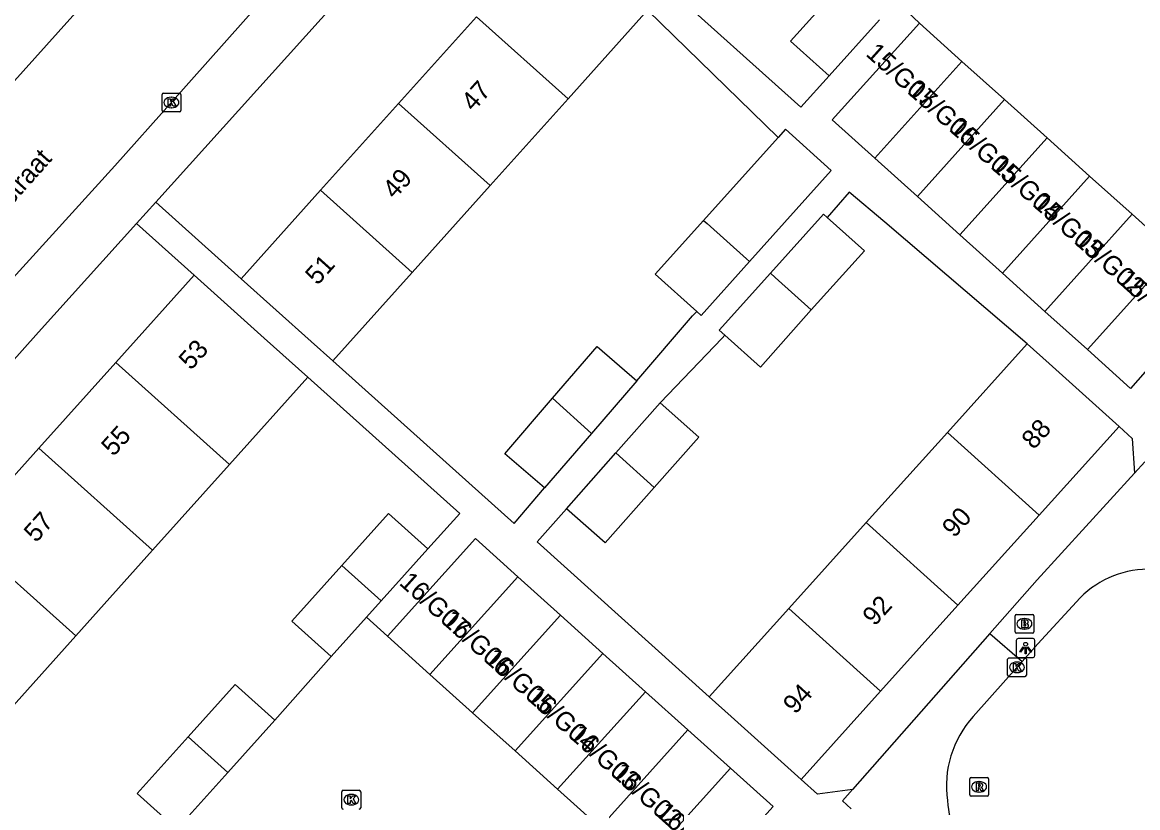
# Model space of a CAD drawing. Extents: x 159040 to 160094, y 381214 to 382518.
# Drawn here: x 159439.8 to 159499.2, y 382022.2 to 382064.1 of the extents above; entities that cross this region are included whole.
import ezdxf

# ---------------------------------------------------------------- set-up
doc = ezdxf.new("R2010")
doc.units = 0
for name, color, linetype in [('IMGEO_Brandkraan', 7, 'Continuous'), ('IMGEO_Kolk', 7, 'Continuous'), ('IMGEO_Lichtpunt', 7, 'Continuous'), ('IMGEO_Openbare_ruimte_label', 7, 'Continuous'), ('IMGEO_Pand', 7, 'Continuous'), ('IMGEO_Pand_nummerreeks', 7, 'Continuous'), ('IMGEO_Rijbaan_lokaal_open', 7, 'Continuous'), ('IMGEO_Rioolput', 7, 'Continuous'), ('IMGEO_Voetpad_open', 7, 'Continuous')]:
    doc.layers.add(name, color=color, linetype=linetype)

msp = doc.modelspace()

# ---------------------------------------------------------------- linework, layer by layer
at = {"layer": 'IMGEO_Brandkraan'}
for p, q in [((159492.676, 382031.605), (159492.676, 382032.457)), ((159492.751, 382032.531), (159493.603, 382032.531)), ((159493.677, 382032.457), (159493.677, 382031.605)), ((159493.187, 382031.751), (159493.162, 382031.751)), ((159493.164, 382032.311), (159493.189, 382032.311)), ((159493.603, 382031.531), (159492.751, 382031.531))]:
    msp.add_line(p, q, dxfattribs=at)
for points in [[(159492.676, 382031.605), (159492.676, 382032.457)], [(159492.751, 382032.531), (159493.603, 382032.531)], [(159493.677, 382032.457), (159493.677, 382031.605)], [(159493.024, 382032.231), (159493.024, 382031.831), (159493.237, 382031.831)], [(159493.255, 382032.231), (159493.024, 382032.231)], [(159493.203, 382032.15), (159493.149, 382032.15), (159493.149, 382032.074)], [(159493.149, 382032.074), (159493.202, 382032.074)], [(159493.211, 382031.998), (159493.149, 382031.998), (159493.149, 382031.917)], [(159493.149, 382031.917), (159493.211, 382031.917)], [(159493.603, 382031.531), (159492.751, 382031.531)]]:
    msp.add_lwpolyline(points, dxfattribs=at)
for centre, radius, start, end in [((159492.753, 382032.455), 0.0765, 91.55205, 178.44795), ((159492.753, 382032.455), 0.0765, 91.55205, 178.44795), ((159493.601, 382032.455), 0.0765, 1.55205, 88.44795), ((159493.601, 382032.455), 0.0765, 1.55205, 88.44795), ((159493.204, 382032.112), 0.0379, 267.82845, 90.93552), ((159493.212, 382031.957), 0.0404, 269.87594, 90.50774), ((159493.243, 382032.082), 0.251, 268.66757, 293.53466), ((159493.259, 382032.086), 0.145, 59.4692, 91.53667), ((159493.284, 382032.133), 0.0922, 285.51372, 58.15012), ((159493.289, 382031.941), 0.105, 301.31148, 78.98903), ((159492.753, 382031.607), 0.0765, 181.55205, 268.44795), ((159492.753, 382031.607), 0.0765, 181.55205, 268.44795), ((159493.601, 382031.607), 0.0765, 271.55205, 358.44795), ((159493.601, 382031.607), 0.0765, 271.55205, 358.44795)]:
    msp.add_arc(centre, radius, start, end, dxfattribs=at)
for centre, major_axis, ratio, start_param, end_param in [((159493.163, 382032.031), (-0.387, 0.002), 0.722429, 4.712389, 7.853982), ((159493.188, 382032.031), (-0.39, 0.002), 0.717154, 1.570796, 4.712389)]:
    msp.add_ellipse(centre, major_axis=major_axis, ratio=ratio, start_param=start_param, end_param=end_param, dxfattribs=at)
at = {"layer": 'IMGEO_Kolk'}
for p, q in [((159447.264, 382059.372), (159447.264, 382060.224)), ((159447.339, 382060.298), (159448.191, 382060.298)), ((159448.265, 382060.224), (159448.265, 382059.372)), ((159447.752, 382060.078), (159447.777, 382060.078)), ((159448.191, 382059.298), (159447.339, 382059.298)), ((159447.775, 382059.518), (159447.75, 382059.518)), ((159492.28, 382029.29), (159492.28, 382030.142)), ((159492.355, 382030.216), (159493.207, 382030.216)), ((159492.768, 382029.996), (159492.793, 382029.996)), ((159493.281, 382030.142), (159493.281, 382029.29)), ((159492.791, 382029.436), (159492.766, 382029.436)), ((159493.207, 382029.216), (159492.355, 382029.216)), ((159456.84, 382022.24), (159456.84, 382023.092)), ((159456.915, 382023.166), (159457.767, 382023.166)), ((159457.328, 382022.946), (159457.353, 382022.946)), ((159457.841, 382023.092), (159457.841, 382022.24)), ((159457.351, 382022.386), (159457.326, 382022.386))]:
    msp.add_line(p, q, dxfattribs=at)
for points in [[(159447.264, 382059.372), (159447.264, 382060.224)], [(159447.339, 382060.298), (159448.191, 382060.298)], [(159448.265, 382060.224), (159448.265, 382059.372)], [(159447.585, 382059.998), (159447.708, 382059.998), (159447.708, 382059.847), (159447.838, 382059.998), (159448.002, 382059.998), (159447.856, 382059.847), (159448.009, 382059.598), (159447.857, 382059.598), (159447.772, 382059.762), (159447.708, 382059.695), (159447.708, 382059.598), (159447.585, 382059.598), (159447.585, 382059.998)], [(159448.191, 382059.298), (159447.339, 382059.298)], [(159492.28, 382029.29), (159492.28, 382030.142)], [(159492.355, 382030.216), (159493.207, 382030.216)], [(159493.281, 382030.142), (159493.281, 382029.29)], [(159492.601, 382029.916), (159492.724, 382029.916), (159492.724, 382029.765), (159492.854, 382029.916), (159493.018, 382029.916), (159492.872, 382029.765), (159493.025, 382029.516), (159492.873, 382029.516), (159492.788, 382029.68), (159492.724, 382029.613), (159492.724, 382029.516), (159492.601, 382029.516), (159492.601, 382029.916)], [(159493.207, 382029.216), (159492.355, 382029.216)], [(159456.84, 382022.24), (159456.84, 382023.092)], [(159456.915, 382023.166), (159457.767, 382023.166)], [(159457.161, 382022.866), (159457.284, 382022.866), (159457.284, 382022.715), (159457.414, 382022.866), (159457.578, 382022.866), (159457.432, 382022.715), (159457.585, 382022.466), (159457.433, 382022.466), (159457.348, 382022.63), (159457.284, 382022.563), (159457.284, 382022.466), (159457.161, 382022.466), (159457.161, 382022.866)], [(159457.841, 382023.092), (159457.841, 382022.24)]]:
    msp.add_lwpolyline(points, dxfattribs=at)
for centre, start, end in [((159447.341, 382060.222), 91.55205, 178.44795), ((159447.341, 382060.222), 91.55205, 178.44795), ((159448.189, 382060.222), 1.55205, 88.44795), ((159448.189, 382060.222), 1.55205, 88.44795), ((159447.341, 382059.374), 181.55205, 268.44795), ((159447.341, 382059.374), 181.55205, 268.44795), ((159448.189, 382059.374), 271.55205, 358.44795), ((159448.189, 382059.374), 271.55205, 358.44795), ((159492.357, 382030.14), 91.55205, 178.44795), ((159492.357, 382030.14), 91.55205, 178.44795), ((159493.205, 382030.14), 1.55205, 88.44795), ((159493.205, 382030.14), 1.55205, 88.44795), ((159492.357, 382029.292), 181.55205, 268.44795), ((159492.357, 382029.292), 181.55205, 268.44795), ((159493.205, 382029.292), 271.55205, 358.44795), ((159493.205, 382029.292), 271.55205, 358.44795), ((159456.917, 382023.09), 91.55205, 178.44795), ((159456.917, 382023.09), 91.55205, 178.44795), ((159457.765, 382023.09), 1.55205, 88.44795), ((159457.765, 382023.09), 1.55205, 88.44795), ((159456.917, 382022.242), 181.55205, 268.44795), ((159456.917, 382022.242), 181.55205, 268.44795), ((159457.765, 382022.242), 271.55205, 358.44795), ((159457.765, 382022.242), 271.55205, 358.44795)]:
    msp.add_arc(centre, 0.0765, start, end, dxfattribs=at)
for centre, major_axis, ratio, start_param, end_param in [((159447.751, 382059.798), (-0.387, 0.002), 0.722429, 4.712389, 7.853982), ((159447.776, 382059.798), (-0.39, 0.002), 0.717154, 1.570796, 4.712389), ((159492.767, 382029.716), (-0.387, 0.002), 0.722429, 4.712389, 7.853982), ((159492.792, 382029.716), (-0.39, 0.002), 0.717154, 1.570796, 4.712389), ((159457.327, 382022.666), (-0.387, 0.002), 0.722429, 4.712389, 7.853982), ((159457.352, 382022.666), (-0.39, 0.002), 0.717154, 1.570796, 4.712389)]:
    msp.add_ellipse(centre, major_axis=major_axis, ratio=ratio, start_param=start_param, end_param=end_param, dxfattribs=at)
at = {"layer": 'IMGEO_Lichtpunt'}
for p, q in [((159492.741, 382031.148), (159492.741, 382030.341)), ((159492.741, 382031.148), (159492.741, 382030.341)), ((159493.643, 382031.243), (159492.835, 382031.243)), ((159493.643, 382031.243), (159492.835, 382031.243)), ((159493.737, 382030.341), (159493.737, 382031.148)), ((159493.737, 382030.341), (159493.737, 382031.148)), ((159492.835, 382030.247), (159493.643, 382030.247)), ((159492.835, 382030.247), (159493.643, 382030.247))]:
    msp.add_line(p, q, dxfattribs=at)
for points in [[(159493.115, 382030.812), (159493.154, 382030.784), (159492.966, 382030.522), (159492.928, 382030.549), (159493.115, 382030.812)], [(159493.217, 382030.764), (159493.264, 382030.764), (159493.264, 382030.442), (159493.217, 382030.442), (159493.217, 382030.764)], [(159493.327, 382030.784), (159493.365, 382030.811), (159493.552, 382030.549), (159493.513, 382030.521), (159493.327, 382030.784)]]:
    msp.add_lwpolyline(points, dxfattribs=at)
msp.add_circle((159493.24, 382030.946), 0.0994, dxfattribs=at)
for centre, start, end in [((159492.835, 382031.148), 90, 180), ((159492.835, 382031.148), 90, 180), ((159493.643, 382031.148), 0, 90), ((159493.643, 382031.148), 0, 90), ((159492.835, 382030.341), 180, 270), ((159492.835, 382030.341), 180, 270), ((159493.643, 382030.341), 270, 0), ((159493.643, 382030.341), 270, 360)]:
    msp.add_arc(centre, 0.0946, start, end, dxfattribs=at)
at = {"layer": 'IMGEO_Pand'}
for points in [[(159482.775, 382061.215), (159480.72, 382063.059), (159483.397, 382066.042)], [(159473.11, 382064.705), (159468.88, 382059.992)], [(159459.858, 382059.743), (159464.008, 382064.367)], [(159468.88, 382059.992), (159464.008, 382064.367)], [(159485.453, 382064.198), (159482.775, 382061.215)], [(159485.213, 382056.826), (159482.943, 382058.871), (159487.584, 382064.022)], [(159487.584, 382064.022), (159489.85, 382061.986)], [(159485.213, 382056.826), (159489.85, 382061.986)], [(159489.85, 382061.986), (159492.115, 382059.95)], [(159455.709, 382055.12), (159459.858, 382059.743)], [(159459.858, 382059.743), (159464.73, 382055.368)], [(159468.88, 382059.992), (159464.73, 382055.368)], [(159492.115, 382059.95), (159487.476, 382054.788)], [(159492.115, 382059.95), (159494.381, 382057.914)], [(159480.069, 382057.941), (159476.095, 382053.513)], [(159478.535, 382051.321), (159482.896, 382056.181), (159480.455, 382058.371), (159480.069, 382057.941)], [(159494.381, 382057.914), (159489.739, 382052.749)], [(159494.381, 382057.914), (159496.646, 382055.879)], [(159487.476, 382054.788), (159485.213, 382056.826)], [(159496.646, 382055.879), (159492.002, 382050.711)], [(159496.646, 382055.879), (159498.912, 382053.843)], [(159451.482, 382050.41), (159455.709, 382055.12)], [(159460.582, 382050.746), (159455.709, 382055.12)], [(159464.73, 382055.368), (159460.582, 382050.746)], [(159489.739, 382052.749), (159487.476, 382054.788)], [(159482.683, 382053.675), (159482.484, 382053.854), (159479.658, 382050.706)], [(159494.266, 382048.672), (159498.912, 382053.843)], [(159498.912, 382053.843), (159500, 382052.865), (159501.177, 382051.807)], [(159476.095, 382053.513), (159473.526, 382050.65), (159475.73, 382048.672)], [(159476.095, 382053.513), (159476.279, 382053.348), (159478.379, 382051.462), (159478.535, 382051.321)], [(159481.82, 382048.759), (159484.67, 382051.892), (159482.683, 382053.675)], [(159492.002, 382050.711), (159489.739, 382052.749)], [(159475.73, 382048.672), (159475.967, 382048.46), (159478.535, 382051.321)], [(159496.529, 382046.634), (159501.177, 382051.807)], [(159460.582, 382050.746), (159456.356, 382046.037)], [(159444.797, 382045.948), (159448.972, 382050.6)], [(159448.972, 382050.6), (159452.701, 382047.253), (159455.03, 382045.163)], [(159456.356, 382046.037), (159455.204, 382047.071), (159451.482, 382050.41)], [(159479.658, 382050.706), (159476.934, 382047.671), (159477.225, 382047.41)], [(159479.658, 382050.706), (159479.904, 382050.485), (159481.82, 382048.759)], [(159494.266, 382048.672), (159492.002, 382050.711)], [(159503.443, 382049.771), (159500, 382045.896), (159498.821, 382044.569), (159496.529, 382046.634)], [(159481.82, 382048.759), (159479.12, 382045.709), (159477.225, 382047.41)], [(159496.529, 382046.634), (159494.266, 382048.672)], [(159468.051, 382044.042), (159470.429, 382046.804), (159472.549, 382044.979)], [(159489.075, 382042.224), (159493.326, 382046.943)], [(159493.326, 382046.943), (159494.496, 382045.888), (159498.212, 382042.542)], [(159440.704, 382041.387), (159444.797, 382045.948)], [(159444.797, 382045.948), (159450.855, 382040.511)], [(159455.03, 382045.163), (159450.855, 382040.511)], [(159472.549, 382044.979), (159470.133, 382042.173)], [(159467.63, 382039.267), (159465.511, 382041.092), (159468.051, 382044.042)], [(159468.051, 382044.042), (159470.133, 382042.173)], [(159471.423, 382041.135), (159473.785, 382043.802)], [(159473.785, 382043.802), (159475.845, 382041.977), (159473.468, 382039.293)], [(159498.212, 382042.542), (159493.961, 382037.823)], [(159470.133, 382042.173), (159467.63, 382039.267)], [(159484.753, 382037.426), (159489.075, 382042.224)], [(159489.075, 382042.224), (159493.961, 382037.823)], [(159436.609, 382036.825), (159440.704, 382041.387)], [(159440.704, 382041.387), (159446.761, 382035.95)], [(159468.792, 382038.165), (159471.423, 382041.135)], [(159473.468, 382039.293), (159471.423, 382041.135)], [(159450.855, 382040.511), (159446.761, 382035.95)], [(159473.468, 382039.293), (159470.853, 382036.34), (159468.792, 382038.165)], [(159456.834, 382035.145), (159459.316, 382037.911), (159461.418, 382036.025)], [(159493.961, 382037.823), (159489.639, 382033.024)], [(159480.626, 382032.844), (159484.753, 382037.426)], [(159489.639, 382033.024), (159484.753, 382037.426)], [(159442.667, 382031.388), (159436.609, 382036.825)], [(159459.266, 382031.377), (159463.948, 382036.574), (159466.211, 382034.535)], [(159446.761, 382035.95), (159442.667, 382031.388)], [(159461.418, 382036.025), (159458.935, 382033.259)], [(159456.272, 382030.291), (159454.167, 382032.173), (159456.834, 382035.145)], [(159458.935, 382033.259), (159456.834, 382035.145)], [(159461.53, 382029.338), (159466.211, 382034.535)], [(159466.211, 382034.535), (159468.475, 382032.496)], [(159458.935, 382033.259), (159458.153, 382032.387)], [(159489.639, 382033.024), (159485.512, 382028.442)], [(159458.153, 382032.387), (159456.272, 382030.291)], [(159468.475, 382032.496), (159463.793, 382027.299)], [(159468.475, 382032.496), (159470.738, 382030.457)], [(159476.398, 382028.151), (159480.626, 382032.844)], [(159480.626, 382032.844), (159485.512, 382028.442)], [(159442.667, 382031.388), (159438.573, 382026.826)], [(159461.53, 382029.338), (159459.266, 382031.377)], [(159466.057, 382025.26), (159470.738, 382030.457)], [(159470.738, 382030.457), (159473.002, 382028.419)], [(159448.648, 382026.02), (159451.151, 382028.809), (159453.268, 382026.909)], [(159463.793, 382027.299), (159461.53, 382029.338)], [(159468.32, 382023.221), (159473.002, 382028.419)], [(159473.002, 382028.419), (159475.265, 382026.38)], [(159485.512, 382028.442), (159481.284, 382023.749)], [(159481.284, 382023.749), (159477.57, 382027.096), (159476.398, 382028.151)], [(159466.057, 382025.26), (159463.793, 382027.299)], [(159453.268, 382026.909), (159450.765, 382024.12)], [(159475.265, 382026.38), (159470.583, 382021.182)], [(159475.265, 382026.38), (159477.529, 382024.341)], [(159448.056, 382021.101), (159445.939, 382023.001), (159448.648, 382026.02)], [(159448.648, 382026.02), (159450.765, 382024.12)], [(159468.32, 382023.221), (159466.057, 382025.26)], [(159450.765, 382024.12), (159448.056, 382021.101)], [(159472.847, 382019.144), (159477.529, 382024.341)], [(159477.529, 382024.341), (159479.792, 382022.302), (159475.11, 382017.105)], [(159470.583, 382021.182), (159468.32, 382023.221)]]:
    msp.add_lwpolyline(points, dxfattribs=at)
at = {"layer": 'IMGEO_Rijbaan_lokaal_open'}
for points in [[(159484.51, 382111.174), (159481.021, 382107.349), (159474.838, 382100.428), (159466.594, 382091.206), (159459.375, 382083.3), (159449.46, 382072.146), (159446.424, 382068.776), (159443.761, 382065.82), (159436.593, 382057.833), (159429.233, 382049.65), (159421.179, 382040.701), (159414.041, 382032.697), (159412.333, 382030.791)], [(159417.471, 382026.041), (159418.427, 382027.145), (159421.101, 382030.063), (159436.695, 382047.561), (159444.758, 382056.431), (159447.825, 382059.867), (159456.22, 382069.32), (159461.578, 382075.157), (159466.546, 382080.765), (159473.262, 382088.194), (159486.13, 382102.405), (159490.537, 382107.476)], [(159486.345, 382065.192), (159487.584, 382064.022)], [(159496.145, 382033.424), (159493.893, 382030.965), (159493.051, 382030.019)], [(159459.266, 382031.377), (159458.153, 382032.387)], [(159456.272, 382030.291), (159453.268, 382026.909)], [(159493.051, 382030.019), (159490.444, 382027.091)]]:
    msp.add_lwpolyline(points, dxfattribs=at)
for centre, radius, start, end in [((159499.806, 382029.774), 5.17, 87.84869, 135.08633), ((159494.538, 382023.391), 5.518, 137.89636, 187.95772), ((159493.881, 382022.956), 4.82, 183.91352, 230.07102)]:
    msp.add_arc(centre, radius, start, end, dxfattribs=at)
at = {"layer": 'IMGEO_Rioolput'}
for p, q in [((159490.263, 382022.922), (159490.263, 382023.774)), ((159490.338, 382023.848), (159491.19, 382023.848)), ((159490.751, 382023.628), (159490.776, 382023.628)), ((159491.264, 382023.774), (159491.264, 382022.922)), ((159491.19, 382022.848), (159490.338, 382022.848)), ((159490.774, 382023.068), (159490.749, 382023.068))]:
    msp.add_line(p, q, dxfattribs=at)
for points in [[(159490.263, 382022.922), (159490.263, 382023.774)], [(159490.338, 382023.848), (159491.19, 382023.848)], [(159490.852, 382023.546), (159490.6, 382023.548), (159490.6, 382023.148)], [(159490.778, 382023.467), (159490.724, 382023.467), (159490.724, 382023.386)], [(159491.264, 382023.774), (159491.264, 382022.922)], [(159491.19, 382022.848), (159490.338, 382022.848)], [(159490.6, 382023.148), (159490.724, 382023.148), (159490.724, 382023.31), (159490.735, 382023.31)], [(159490.724, 382023.386), (159490.776, 382023.386)], [(159490.782, 382023.281), (159490.853, 382023.148), (159490.993, 382023.148), (159490.928, 382023.274)]]:
    msp.add_lwpolyline(points, dxfattribs=at)
for centre, radius, start, end in [((159490.34, 382023.772), 0.0765, 91.55205, 178.44795), ((159490.34, 382023.772), 0.0765, 91.55205, 178.44795), ((159490.784, 382023.371), 0.0964, 77.00612, 93.18647), ((159490.798, 382023.428), 0.0378, 276.66336, 79.67722), ((159490.851, 382023.436), 0.109, 350.36119, 89.41601), ((159490.849, 382023.436), 0.112, 277.58423, 350.98172), ((159491.188, 382023.772), 0.0765, 1.55205, 88.44795), ((159491.188, 382023.772), 0.0765, 1.55205, 88.44795), ((159490.34, 382022.924), 0.0765, 181.55205, 268.44795), ((159490.34, 382022.924), 0.0765, 181.55205, 268.44795), ((159490.734, 382023.257), 0.0533, 26.02933, 88.69889), ((159490.76, 382023.575), 0.19, 274.7715, 282.96867), ((159490.833, 382023.221), 0.108, 29.51342, 73.79051), ((159491.188, 382022.924), 0.0765, 271.55205, 358.44795), ((159491.188, 382022.924), 0.0765, 271.55205, 358.44795)]:
    msp.add_arc(centre, radius, start, end, dxfattribs=at)
for centre, major_axis, ratio, start_param, end_param in [((159490.75, 382023.348), (-0.387, 0.002), 0.722429, 4.712389, 7.853982), ((159490.775, 382023.348), (-0.39, 0.002), 0.717154, 1.570796, 4.712389)]:
    msp.add_ellipse(centre, major_axis=major_axis, ratio=ratio, start_param=start_param, end_param=end_param, dxfattribs=at)
at = {"layer": 'IMGEO_Voetpad_open'}
for points in [[(159446.933, 382054.493), (159463.725, 382073.13)], [(159473.94, 382066.126), (159481.274, 382059.543), (159482.775, 382061.215)], [(159480.069, 382057.941), (159473.11, 382064.705)], [(159493.326, 382046.943), (159485.742, 382053.426), (159483.851, 382055.016), (159482.683, 382053.675)], [(159445.905, 382053.353), (159446.933, 382054.493)], [(159446.933, 382054.493), (159451.482, 382050.41)], [(159420.759, 382025.224), (159440.696, 382047.571), (159445.905, 382053.353)], [(159445.905, 382053.353), (159448.972, 382050.6)], [(159472.549, 382044.979), (159475.507, 382048.437), (159475.73, 382048.672)], [(159477.225, 382047.41), (159477.081, 382047.245), (159473.785, 382043.802)], [(159456.356, 382046.037), (159466.004, 382037.379), (159467.63, 382039.267)], [(159455.03, 382045.163), (159463.111, 382037.911), (159461.418, 382036.025)], [(159498.212, 382042.542), (159498.921, 382041.904), (159499.034, 382040.055)], [(159499.034, 382040.055), (159499.58, 382040.653), (159499.825, 382040.434)], [(159499.034, 382040.055), (159493.849, 382034.375), (159491.339, 382031.523)], [(159468.792, 382038.165), (159467.231, 382036.403), (159476.398, 382028.151)], [(159491.339, 382031.523), (159484.031, 382023.217)], [(159491.339, 382031.523), (159493.051, 382030.019)], [(159484.031, 382023.217), (159482.159, 382022.96), (159481.284, 382023.749)], [(159483.959, 382022.179), (159483.492, 382022.604), (159484.031, 382023.217)]]:
    msp.add_lwpolyline(points, dxfattribs=at)

# ---------------------------------------------------------------- texts
at = {"layer": 'IMGEO_Openbare_ruimte_label'}
msp.add_text('Vivaldistraat', height=1, rotation=48.32364, dxfattribs=at).set_placement((159436.608, 382051.325))
at = {"layer": 'IMGEO_Pand_nummerreeks'}
for s, rotation, p in [('15/G07', 318.01279, (159484.679, 382062.33)), ('47', 48.09275, (159463.843, 382059.272)), ('15/G06', 318.01279, (159486.899, 382060.333)), ('15/G05', 318.01279, (159489.118, 382058.335)), ('15/G04', 318.01279, (159491.337, 382056.338)), ('49', 48.09275, (159459.654, 382054.605)), ('15/G03', 318.01279, (159493.557, 382054.34)), ('15/G02', 318.01279, (159495.771, 382052.347)), ('51', 48.09275, (159455.542, 382050.022)), ('15/G01', 318.01279, (159498.077, 382050.272)), ('53', 48.09356, (159448.801, 382045.498)), ('55', 48.09356, (159444.681, 382040.907)), ('88', 47.98871, (159493.672, 382041.268)), ('57', 48.09356, (159440.56, 382036.316)), ('90', 47.98871, (159489.44, 382036.57)), ('16/G07', 318.05658, (159459.844, 382034.155)), ('92', 47.98871, (159485.204, 382031.867)), ('16/G06', 318.05658, (159462.105, 382032.124)), ('16/G05', 318.05658, (159464.365, 382030.093)), ('94', 47.98871, (159480.974, 382027.171)), ('16/G04', 318.05658, (159466.625, 382028.061)), ('16/G03', 318.05658, (159468.886, 382026.03)), ('16/G02', 318.05658, (159471.142, 382024.003)), ('16/G01', 318.05658, (159473.489, 382021.894))]:
    msp.add_text(s, height=1, rotation=rotation, dxfattribs=at).set_placement(p)

doc.saveas('drawing.dxf')
